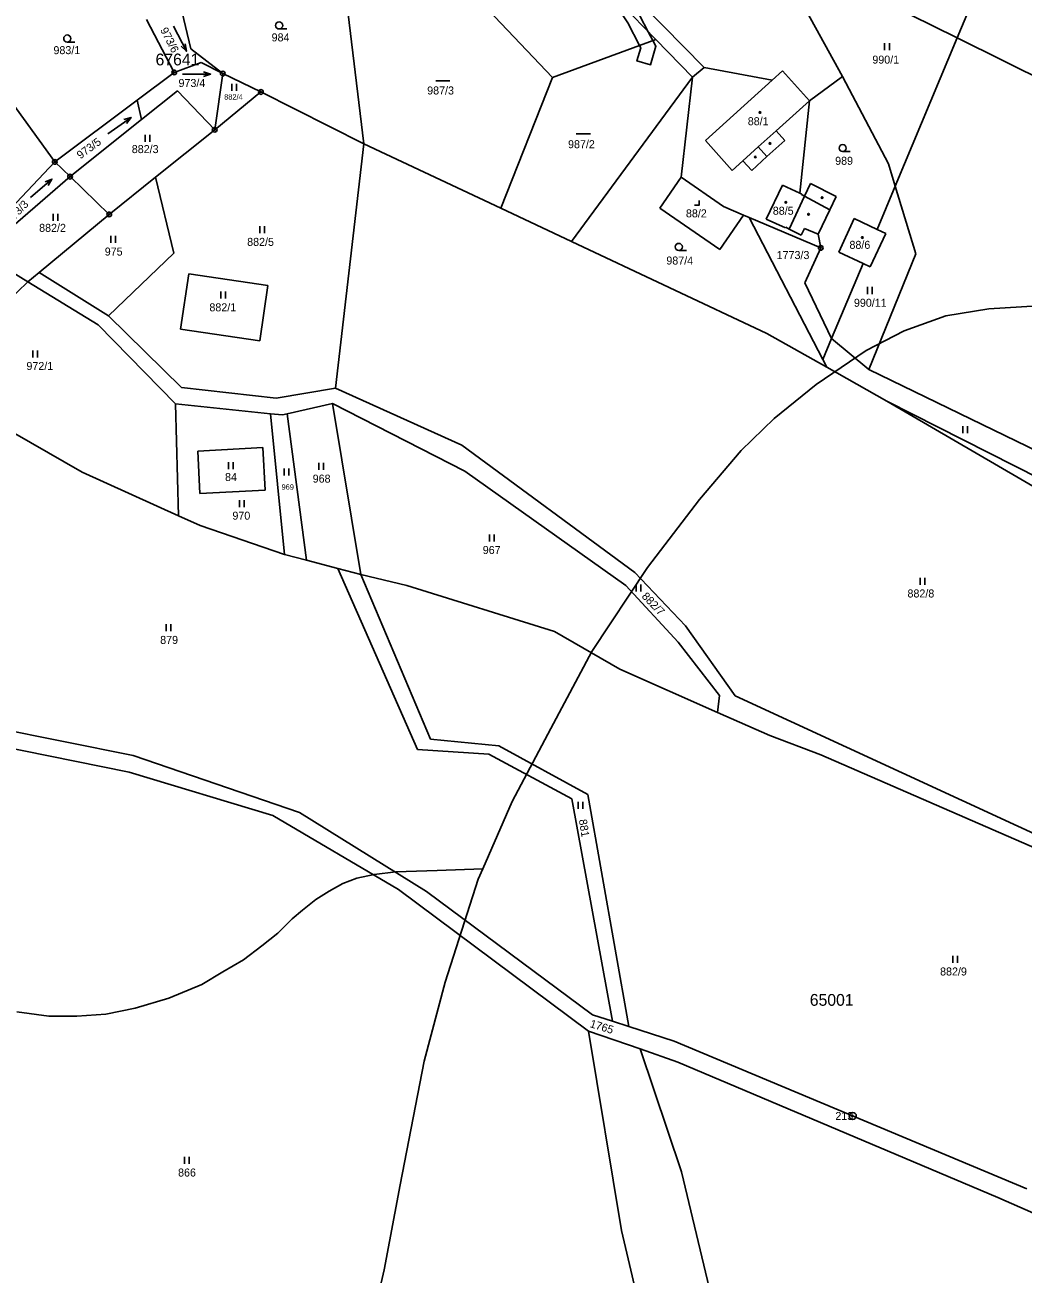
# Model space of a CAD drawing. Extents: x -546762 to -540209, y -1046851 to -1035694.
# Drawn here: x -543758.3 to -543546.4, y -1042089.6 to -1041824.4 of the extents above; entities that cross this region are included whole.
import ezdxf

# ---------------------------------------------------------------- set-up
doc = ezdxf.new("R2010")
doc.units = 0
for name, color, linetype in [('Vrstva 1', 7, 'Continuous'), ('Vrstva 17', 7, 'Continuous'), ('Vrstva 18', 7, 'Continuous'), ('Vrstva 19', 7, 'Continuous'), ('Vrstva 24', 7, 'Continuous'), ('Vrstva 25', 7, 'Continuous'), ('Vrstva 3', 7, 'Continuous'), ('Vrstva 30', 7, 'Continuous'), ('Vrstva 37', 7, 'Continuous'), ('Vrstva 4', 7, 'Continuous'), ('Vrstva 52', 7, 'Continuous'), ('Vrstva 53', 7, 'Continuous'), ('Vrstva 6', 7, 'Continuous')]:
    doc.layers.add(name, color=color, linetype=linetype)

msp = doc.modelspace()

# ---------------------------------------------------------------- linework, layer by layer
at = {"layer": 'Vrstva 1'}
for p, q in [((-543591.8, -1041840.51), (-543593.8, -1041860.12)), ((-543600.98, -1041865.61), (-543597.54, -1041858.4)), ((-543597.54, -1041858.4), (-543593.8, -1041860.12)), ((-543593.8, -1041860.12), (-543593.41, -1041860.3)), ((-543592.83, -1041860.75), (-543591.53, -1041858.08)), ((-543591.53, -1041858.08), (-543586.08, -1041860.84)), ((-543573.58, -1041858.66), (-543577.4, -1041867.8)), ((-543593.41, -1041860.3), (-543593.48, -1041860.43)), ((-543593.48, -1041860.43), (-543592.83, -1041860.75)), ((-543586.08, -1041860.84), (-543587.47, -1041863.62)), ((-543587.47, -1041863.62), (-543589.94, -1041868.84)), ((-543585.58, -1041872.61), (-543582.3, -1041865.5)), ((-543582.3, -1041865.5), (-543577.4, -1041867.8)), ((-543596.84, -1041867.49), (-543600.98, -1041865.61)), ((-543596.79, -1041867.34), (-543596.84, -1041867.49)), ((-543596.07, -1041867.76), (-543596.79, -1041867.34)), ((-543593.52, -1041869), (-543596.07, -1041867.76)), ((-543592.87, -1041867.6), (-543593.52, -1041869)), ((-543589.94, -1041868.84), (-543592.87, -1041867.6)), ((-543577.4, -1041867.8), (-543575.57, -1041868.66)), ((-543589.94, -1041868.84), (-543589.37, -1041871.75)), ((-543575.57, -1041868.66), (-543578.89, -1041875.73)), ((-543580.41, -1041875.02), (-543585.58, -1041872.61)), ((-543580.41, -1041875.02), (-543587.07, -1041890.98)), ((-543578.89, -1041875.73), (-543580.41, -1041875.02)), ((-543778.62, -1041899.03), (-543757.72, -1041878.92)), ((-543779.62, -1041900.19), (-543746.22, -1041919.33))]:
    msp.add_line(p, q, dxfattribs=at)
for points in [[(-543646.37, -1041835.52), (-543676.36, -1041803.9)], [(-543600.05, -1041807.52), (-543560.44, -1041827.16)], [(-543600.05, -1041807.52), (-543584.78, -1041835.32)], [(-543560.44, -1041827.16), (-543555.05, -1041814.24)], [(-543686.39, -1041849.61), (-543690.28, -1041817.33)], [(-543725.43, -1041819.98), (-543723.16, -1041829.44)], [(-543627.14, -1041820.18), (-543614.13, -1041833.46)], [(-543629.36, -1041822.39), (-543624.43, -1041827.46)], [(-543732.52, -1041823.21), (-543726.65, -1041834.47)], [(-543772.07, -1041825.84), (-543752.02, -1041853.48)], [(-543646.37, -1041835.52), (-543624.43, -1041827.46)], [(-543624.43, -1041827.46), (-543616.63, -1041835.5)], [(-543560.44, -1041827.16), (-543573.58, -1041858.66)], [(-543560.44, -1041827.16), (-543540.76, -1041836.92)], [(-543716.35, -1041834.71), (-543723.16, -1041829.44)], [(-543720.97, -1041832.36), (-543726.65, -1041834.47)], [(-543716.35, -1041834.71), (-543720.97, -1041832.36)], [(-543614.13, -1041833.46), (-543616.63, -1041835.5)], [(-543599.68, -1041836.12), (-543614.13, -1041833.46)], [(-543726.65, -1041834.47), (-543734.56, -1041840.4)], [(-543716.35, -1041834.71), (-543718.07, -1041846.65)], [(-543716.35, -1041834.71), (-543708.24, -1041838.63)], [(-543646.37, -1041835.52), (-543657.29, -1041863.31)], [(-543616.63, -1041835.5), (-543642.3, -1041870.36)], [(-543616.63, -1041835.5), (-543619.02, -1041856.75)], [(-543597.52, -1041834.17), (-543599.68, -1041836.12)], [(-543597.52, -1041834.17), (-543591.8, -1041840.51)], [(-543591.8, -1041840.51), (-543584.78, -1041835.32)], [(-543584.78, -1041835.32), (-543575.03, -1041853.9)], [(-543725.95, -1041838.37), (-543733.58, -1041844.47)], [(-543718.07, -1041846.65), (-543725.95, -1041838.37)], [(-543708.24, -1041838.63), (-543718.07, -1041846.65)], [(-543708.24, -1041838.63), (-543686.39, -1041849.61)], [(-543734.56, -1041840.4), (-543752.02, -1041853.48)], [(-543733.58, -1041844.47), (-543734.56, -1041840.4)], [(-543733.58, -1041844.47), (-543748.78, -1041856.61)], [(-543718.07, -1041846.65), (-543730.63, -1041856.73)], [(-543686.39, -1041849.61), (-543657.29, -1041863.31)], [(-543752.02, -1041853.48), (-543767.23, -1041869.52)], [(-543748.78, -1041856.61), (-543752.02, -1041853.48)], [(-543575.03, -1041853.9), (-543573.58, -1041858.66)], [(-543748.78, -1041856.61), (-543765.23, -1041870.77)], [(-543748.78, -1041856.61), (-543740.47, -1041864.62)], [(-543730.63, -1041856.73), (-543740.47, -1041864.62)], [(-543623.52, -1041863.28), (-543619.02, -1041856.75)], [(-543619.02, -1041856.75), (-543610.03, -1041862.95)], [(-543573.58, -1041858.66), (-543569.21, -1041873.02)], [(-543740.47, -1041864.62), (-543755.34, -1041876.95)], [(-543657.29, -1041863.31), (-543642.3, -1041870.36)], [(-543610.81, -1041872.05), (-543623.52, -1041863.28)], [(-543605.78, -1041864.76), (-543610.81, -1041872.05)], [(-543605.78, -1041864.76), (-543610.03, -1041862.95)], [(-543604.59, -1041865.27), (-543605.78, -1041864.76)], [(-543604.59, -1041865.27), (-543588.94, -1041895.47)], [(-543589.37, -1041871.75), (-543604.59, -1041865.27)], [(-543642.3, -1041870.36), (-543600.83, -1041889.88)], [(-543757.72, -1041878.92), (-543769.37, -1041871.77)], [(-543592.79, -1041879.16), (-543589.37, -1041871.75)], [(-543569.21, -1041873.02), (-543579.18, -1041897.54)], [(-543755.34, -1041876.95), (-543757.72, -1041878.92)], [(-543592.79, -1041879.16), (-543587.07, -1041890.98)], [(-543588.11, -1041897.08), (-543600.83, -1041889.88)], [(-543587.07, -1041890.98), (-543588.94, -1041895.47)], [(-543588.94, -1041895.47), (-543588.11, -1041897.08)], [(-543575.35, -1041904.3), (-543588.11, -1041897.08)], [(-543526.25, -1041923.26), (-543579.18, -1041897.54)], [(-543532.07, -1041926.25), (-543575.35, -1041904.3)], [(-543765.06, -1041973.55), (-543735.36, -1041979.55)], [(-543764.58, -1041977.32), (-543736.23, -1041983.05)], [(-543700.07, -1041991.61), (-543735.36, -1041979.55)], [(-543736.23, -1041983.05), (-543705.72, -1041992.28)], [(-543679.07, -1042007.97), (-543705.72, -1041992.28)], [(-543673.09, -1042008.39), (-543700.07, -1041991.61)], [(-543638.69, -1042038.04), (-543679.07, -1042007.97)], [(-543637.82, -1042034.58), (-543673.09, -1042008.39)], [(-543637.82, -1042034.58), (-543633.63, -1042035.94)], [(-543633.63, -1042035.94), (-543630.11, -1042037.08)], [(-543630.11, -1042037.08), (-543620.53, -1042040.17)], [(-543627.76, -1042041.84), (-543638.69, -1042038.04)], [(-543620.53, -1042040.17), (-543545.64, -1042071.53)], [(-543619.74, -1042044.63), (-543627.76, -1042041.84)], [(-543619.74, -1042044.63), (-543551.76, -1042073.37)], [(-543551.76, -1042073.37), (-543517.46, -1042088.49)]]:
    msp.add_lwpolyline(points, dxfattribs=at)
at = {"layer": 'Vrstva 24'}
for centre, radius in [((-543726.65, -1041834.47), 0.5), ((-543726.65, -1041834.47), 0.1), ((-543716.35, -1041834.71), 0.5), ((-543716.35, -1041834.71), 0.1), ((-543708.24, -1041838.63), 0.5), ((-543708.24, -1041838.63), 0.1), ((-543718.07, -1041846.65), 0.5), ((-543718.07, -1041846.65), 0.1), ((-543752.02, -1041853.48), 0.5), ((-543752.02, -1041853.48), 0.1), ((-543748.78, -1041856.61), 0.5), ((-543748.78, -1041856.61), 0.1), ((-543740.47, -1041864.62), 0.5), ((-543740.47, -1041864.62), 0.1), ((-543589.37, -1041871.75), 0.5), ((-543589.37, -1041871.75), 0.1), ((-543582.59, -1042056.07), 0.75), ((-543582.59, -1042056.07), 0.1)]:
    msp.add_circle(centre, radius, dxfattribs=at)
at = {"layer": 'Vrstva 25'}
for p, q in [((-543704.38, -1041825.25), (-543702.78, -1041825.25)), ((-543749.38, -1041828.03), (-543747.78, -1041828.03)), ((-543575.82, -1041829.73), (-543575.82, -1041828.23)), ((-543574.82, -1041829.73), (-543574.82, -1041828.23)), ((-543671.14, -1041836.28), (-543668.14, -1041836.28)), ((-543714.42, -1041838.4), (-543714.42, -1041836.9)), ((-543713.42, -1041838.4), (-543713.42, -1041836.9)), ((-543732.85, -1041849.22), (-543732.85, -1041847.72)), ((-543731.85, -1041849.22), (-543731.85, -1041847.72)), ((-543641.29, -1041847.51), (-543638.29, -1041847.51)), ((-543584.74, -1041851.29), (-543583.14, -1041851.29)), ((-543752.37, -1041865.98), (-543752.37, -1041864.48)), ((-543751.37, -1041865.98), (-543751.37, -1041864.48)), ((-543708.49, -1041868.61), (-543708.49, -1041867.11)), ((-543707.49, -1041868.61), (-543707.49, -1041867.11)), ((-543740.13, -1041870.67), (-543740.13, -1041869.17)), ((-543739.13, -1041870.67), (-543739.13, -1041869.17)), ((-543619.52, -1041872.27), (-543617.92, -1041872.27)), ((-543716.78, -1041882.51), (-543716.78, -1041881.01)), ((-543715.78, -1041882.51), (-543715.78, -1041881.01)), ((-543579.45, -1041881.54), (-543579.45, -1041880.04)), ((-543578.45, -1041881.54), (-543578.45, -1041880.04)), ((-543756.69, -1041895), (-543756.69, -1041893.5)), ((-543755.69, -1041895), (-543755.69, -1041893.5)), ((-543559.2, -1041911.09), (-543559.2, -1041909.59)), ((-543558.2, -1041911.09), (-543558.2, -1041909.59)), ((-543715.15, -1041918.71), (-543715.15, -1041917.21)), ((-543714.15, -1041918.71), (-543714.15, -1041917.21)), ((-543703.3, -1041920.08), (-543703.3, -1041918.58)), ((-543702.3, -1041920.08), (-543702.3, -1041918.58)), ((-543695.94, -1041918.88), (-543695.94, -1041917.38)), ((-543694.94, -1041918.88), (-543694.94, -1041917.38)), ((-543712.78, -1041926.81), (-543712.78, -1041925.31)), ((-543711.78, -1041926.81), (-543711.78, -1041925.31)), ((-543659.75, -1041934.11), (-543659.75, -1041932.61)), ((-543658.75, -1041934.11), (-543658.75, -1041932.61)), ((-543568.29, -1041943.27), (-543568.29, -1041941.77)), ((-543567.29, -1041943.27), (-543567.29, -1041941.77)), ((-543628.59, -1041944.71), (-543628.59, -1041943.21)), ((-543627.59, -1041944.71), (-543627.59, -1041943.21)), ((-543728.36, -1041953.13), (-543728.36, -1041951.63)), ((-543727.36, -1041953.13), (-543727.36, -1041951.63)), ((-543640.87, -1041990.84), (-543640.87, -1041989.34)), ((-543639.87, -1041990.84), (-543639.87, -1041989.34)), ((-543561.36, -1042023.54), (-543561.36, -1042022.04)), ((-543560.36, -1042023.54), (-543560.36, -1042022.04)), ((-543724.49, -1042066.23), (-543724.49, -1042064.73)), ((-543723.49, -1042066.23), (-543723.49, -1042064.73))]:
    msp.add_line(p, q, dxfattribs=at)
for points in [[(-543726.84, -1041824.67), (-543724.06, -1041829.99), (-543724.31, -1041828.43)], [(-543724.06, -1041829.99), (-543725.2, -1041828.89)], [(-543724.93, -1041834.84), (-543718.93, -1041834.84), (-543720.43, -1041834.34)], [(-543718.93, -1041834.84), (-543720.43, -1041835.34)], [(-543740.73, -1041847.52), (-543735.83, -1041844.04), (-543737.35, -1041844.5)], [(-543735.83, -1041844.04), (-543736.77, -1041845.32)], [(-543757.15, -1041861.06), (-543752.63, -1041857.12), (-543754.09, -1041857.73)], [(-543752.63, -1041857.12), (-543753.43, -1041858.48)], [(-543616.19, -1041862.66), (-543615.19, -1041862.66), (-543615.19, -1041861.66)]]:
    msp.add_lwpolyline(points, dxfattribs=at)
for centre, radius in [((-543704.38, -1041824.5), 0.75), ((-543749.38, -1041827.28), 0.75), ((-543602.28, -1041842.98), 0.175), ((-543600.15, -1041849.56), 0.175), ((-543603.28, -1041852.43), 0.175), ((-543584.74, -1041850.54), 0.75), ((-543596.8, -1041862.08), 0.175), ((-543589.1, -1041861.06), 0.175), ((-543591.97, -1041864.6), 0.175), ((-543619.52, -1041871.52), 0.75), ((-543580.56, -1041869.54), 0.175)]:
    msp.add_circle(centre, radius, dxfattribs=at)
at = {"layer": 'Vrstva 3'}
for points in [[(-543599.68, -1041836.12), (-543613.88, -1041848.93)], [(-543597.52, -1041834.17), (-543599.68, -1041836.12)], [(-543597.52, -1041834.17), (-543591.8, -1041840.51)], [(-543598.84, -1041846.86), (-543591.8, -1041840.51)], [(-543602.64, -1041850.28), (-543598.84, -1041846.86)], [(-543613.88, -1041848.93), (-543608.17, -1041855.27)], [(-543605.9, -1041853.22), (-543602.64, -1041850.28)], [(-543608.17, -1041855.27), (-543605.9, -1041853.22)], [(-543600.98, -1041865.61), (-543597.54, -1041858.4)], [(-543597.54, -1041858.4), (-543593.8, -1041860.12)], [(-543593.8, -1041860.12), (-543593.41, -1041860.3)], [(-543592.83, -1041860.75), (-543596.07, -1041867.76)], [(-543593.41, -1041860.3), (-543593.48, -1041860.43)], [(-543593.48, -1041860.43), (-543592.83, -1041860.75)], [(-543585.58, -1041872.61), (-543582.3, -1041865.5)], [(-543582.3, -1041865.5), (-543577.4, -1041867.8)], [(-543596.84, -1041867.49), (-543600.98, -1041865.61)], [(-543596.79, -1041867.34), (-543596.84, -1041867.49)], [(-543596.07, -1041867.76), (-543596.79, -1041867.34)], [(-543577.4, -1041867.8), (-543575.57, -1041868.66)], [(-543575.57, -1041868.66), (-543578.89, -1041875.73)], [(-543580.41, -1041875.02), (-543585.58, -1041872.61)], [(-543578.89, -1041875.73), (-543580.41, -1041875.02)]]:
    msp.add_lwpolyline(points, dxfattribs=at)
at = {"layer": 'Vrstva 30'}
msp.add_lwpolyline([(-543651.61, -1041783.39), (-543652.1, -1041782.58), (-543651.96, -1041782.45), (-543650.11, -1041780.77), (-543649.52, -1041781.05), (-543648.57, -1041782.61), (-543648.91, -1041787.08), (-543649.91, -1041788.52), (-543649.93, -1041789.36), (-543627.79, -1041822.44), (-543626, -1041825.84), (-543625.04, -1041827.68), (-543624.38, -1041828.93), (-543625.53, -1041832.86), (-543628.41, -1041832.02), (-543627.6, -1041829.25), (-543627.88, -1041828.73), (-543630.37, -1041823.98), (-543652.95, -1041790.24), (-543652.89, -1041787.54), (-543652.53, -1041787.03), (-543651.72, -1041785.86), (-543651.61, -1041783.39)], dxfattribs=at)
at = {"layer": 'Vrstva 37'}
for centre in [(-543602.28, -1041842.98), (-543596.8, -1041862.08), (-543580.56, -1041869.54)]:
    msp.add_circle(centre, 0.175, dxfattribs=at)
at = {"layer": 'Vrstva 4'}
for p, q in [((-543598.84, -1041846.86), (-543591.8, -1041840.51)), ((-543602.64, -1041850.28), (-543598.84, -1041846.86)), ((-543597.01, -1041848.92), (-543598.84, -1041846.86)), ((-543600.82, -1041852.33), (-543597.01, -1041848.92)), ((-543605.9, -1041853.22), (-543602.64, -1041850.28)), ((-543600.82, -1041852.33), (-543602.64, -1041850.28)), ((-543608.17, -1041855.27), (-543605.9, -1041853.22)), ((-543604.03, -1041855.28), (-543605.9, -1041853.22)), ((-543604.03, -1041855.28), (-543600.82, -1041852.33)), ((-543592.83, -1041860.75), (-543596.07, -1041867.76)), ((-543592.83, -1041860.75), (-543587.47, -1041863.62))]:
    msp.add_line(p, q, dxfattribs=at)
for points in [[(-543599.68, -1041836.12), (-543613.88, -1041848.93)], [(-543613.88, -1041848.93), (-543608.17, -1041855.27)]]:
    msp.add_lwpolyline(points, dxfattribs=at)
at = {"layer": 'Vrstva 52'}
for points in [[(-543661.16, -1042003.56), (-543654.93, -1041989.26), (-543646.67, -1041973.78), (-543637.98, -1041957.46), (-543626.17, -1041939.58), (-543615.15, -1041925.16), (-543606.25, -1041914.77), (-543599.26, -1041907.98), (-543590.36, -1041900.77), (-543579.76, -1041893.56), (-543571.71, -1041889.32), (-543562.81, -1041886.14), (-543553.69, -1041884.66), (-543543.31, -1041884.02), (-543533.35, -1041884.44)], [(-543760.04, -1042033.94), (-543753.26, -1042034.91), (-543747.32, -1042034.91), (-543741.15, -1042034.43), (-543734.97, -1042033.21), (-543727.83, -1042031.03), (-543720.8, -1042028.13), (-543716.32, -1042025.46), (-543711.96, -1042022.91), (-543708.03, -1042019.97), (-543704.64, -1042017.27), (-543701.6, -1042014.22), (-543699.45, -1042012.35), (-543696.61, -1042010.07), (-543693.78, -1042008.33), (-543690.87, -1042006.74), (-543687.89, -1042005.57), (-543684.23, -1042004.8), (-543679.59, -1042004.25), (-543670.8, -1042003.97), (-543661.16, -1042003.56)], [(-543661.16, -1042003.56), (-543662.14, -1042005.8), (-543669.13, -1042027.65), (-543673.58, -1042044.4), (-543678.67, -1042070.69), (-543682.06, -1042088.72), (-543687.78, -1042113.61)]]:
    msp.add_lwpolyline(points, dxfattribs=at)
at = {"layer": 'Vrstva 6'}
for points in [[(-543686.39, -1041849.61), (-543692.45, -1041901.55)], [(-543726.74, -1041872.88), (-543730.63, -1041856.73)], [(-543740.58, -1041886.17), (-543726.74, -1041872.88)], [(-543740.58, -1041886.17), (-543755.34, -1041876.95)], [(-543725.32, -1041888.98), (-543723.58, -1041877.26)], [(-543723.58, -1041877.26), (-543706.77, -1041879.75)], [(-543757.72, -1041878.92), (-543742.84, -1041888.05)], [(-543706.77, -1041879.75), (-543708.51, -1041891.47)], [(-543740.58, -1041886.17), (-543725.13, -1041901.41)], [(-543742.84, -1041888.05), (-543726.37, -1041904.83)], [(-543708.51, -1041891.47), (-543725.32, -1041888.98)], [(-543587.07, -1041890.98), (-543579.18, -1041897.54)], [(-543725.13, -1041901.41), (-543705.03, -1041903.63)], [(-543705.03, -1041903.63), (-543692.45, -1041901.55)], [(-543692.45, -1041901.55), (-543665.56, -1041913.63)], [(-543726.37, -1041904.83), (-543706.19, -1041906.95)], [(-543725.73, -1041928.63), (-543726.37, -1041904.83)], [(-543702.7, -1041906.98), (-543693.07, -1041904.8)], [(-543693.07, -1041904.8), (-543664.98, -1041919.18)], [(-543687.07, -1041941.11), (-543693.07, -1041904.8)], [(-543532.65, -1041929.12), (-543575.35, -1041904.3)], [(-543706.19, -1041906.95), (-543703.7, -1041907.21)], [(-543706.19, -1041906.95), (-543703.22, -1041936.84)], [(-543703.7, -1041907.21), (-543702.7, -1041906.98)], [(-543702.7, -1041906.98), (-543698.6, -1041938.06)], [(-543707.82, -1041914.14), (-543721.67, -1041914.88)], [(-543721.67, -1041914.88), (-543721.19, -1041923.91)], [(-543707.34, -1041923.17), (-543707.82, -1041914.14)], [(-543665.56, -1041913.63), (-543628.83, -1041940.66)], [(-543746.22, -1041919.33), (-543725.73, -1041928.63)], [(-543664.98, -1041919.18), (-543630.74, -1041943.44)], [(-543721.19, -1041923.91), (-543707.34, -1041923.17)], [(-543725.73, -1041928.63), (-543721.14, -1041930.72)], [(-543721.14, -1041930.72), (-543703.22, -1041936.84)], [(-543703.22, -1041936.84), (-543698.6, -1041938.06)], [(-543698.6, -1041938.06), (-543691.95, -1041939.82)], [(-543691.95, -1041939.82), (-543687.07, -1041941.11)], [(-543691.95, -1041939.82), (-543674.97, -1041978.22)], [(-543687.07, -1041941.11), (-543677.24, -1041943.44)], [(-543687.07, -1041941.11), (-543672.26, -1041976.05)], [(-543628.83, -1041940.66), (-543618.11, -1041951.98)], [(-543677.24, -1041943.44), (-543645.9, -1041953.22)], [(-543630.74, -1041943.44), (-543619.65, -1041955.46)], [(-543618.11, -1041951.98), (-543607.58, -1041966.86)], [(-543645.9, -1041953.22), (-543632.06, -1041961.16)], [(-543619.65, -1041955.46), (-543610.9, -1041966.76)], [(-543632.06, -1041961.16), (-543611.3, -1041970.38)], [(-543610.9, -1041966.76), (-543611.3, -1041970.38)], [(-543523.87, -1042005.44), (-543607.58, -1041966.86)], [(-543611.3, -1041970.38), (-543600.21, -1041975.31)], [(-543672.26, -1041976.05), (-543657.76, -1041977.5)], [(-543600.21, -1041975.31), (-543589.38, -1041979.37)], [(-543674.97, -1041978.22), (-543659.87, -1041979.21)], [(-543659.87, -1041979.21), (-543642.26, -1041988.72)], [(-543657.76, -1041977.5), (-543638.84, -1041987.79)], [(-543589.38, -1041979.37), (-543522.23, -1042008.65)], [(-543642.26, -1041988.72), (-543633.63, -1042035.94)], [(-543638.84, -1041987.79), (-543630.11, -1042037.08)], [(-543638.69, -1042038.04), (-543631.72, -1042080.38)], [(-543618.97, -1042067.95), (-543627.76, -1042041.84)], [(-543618.97, -1042067.95), (-543605.18, -1042125.62)], [(-543631.72, -1042080.38), (-543608.8, -1042177.65)]]:
    msp.add_lwpolyline(points, dxfattribs=at)

# ---------------------------------------------------------------- texts
at = {"layer": 'Vrstva 17'}
msp.add_text('213', height=1.7, dxfattribs=at).set_placement((-543586.28, -1042056.92))
at = {"layer": 'Vrstva 18'}
for s, rotation, p in [('973/6', 297.2522, (-543729.69, -1041825.45)), ('973/5', 36.3993, (-543746.57, -1041852.95)), ('973/3', 46.482, (-543761.37, -1041866.73)), ('882/7', 313.9553, (-543627.52, -1041945.85)), ('881', 279.1035, (-543640.75, -1041993.19)), ('1765', 342.8609, (-543638.53, -1042037.18))]:
    msp.add_text(s, height=1.7, rotation=rotation, dxfattribs=at).set_placement(p)
for s, height, p in [('984', 1.7, (-543705.98, -1041827.89)), ('983/1', 1.7, (-543752.3, -1041830.6)), ('990/1', 1.7, (-543578.43, -1041832.61)), ('973/4', 1.7, (-543725.75, -1041837.57)), ('987/3', 1.7, (-543672.95, -1041839.16)), ('882/4', 1.14, (-543716.05, -1041840.25)), ('987/2', 1.7, (-543643.04, -1041850.57)), ('882/3', 1.7, (-543735.67, -1041851.61)), ('989', 1.7, (-543586.33, -1041854.09)), ('882/2', 1.7, (-543755.34, -1041868.33)), ('882/5', 1.7, (-543711.17, -1041871.31)), ('975', 1.7, (-543741.41, -1041873.37)), ('987/4', 1.7, (-543622.17, -1041875.27)), ('1773/3', 1.7, (-543598.75, -1041874.11)), ('882/1', 1.7, (-543719.19, -1041885.21)), ('990/11', 1.7, (-543582.34, -1041884.24)), ('972/1', 1.7, (-543758.04, -1041897.67)), ('84', 1.7, (-543715.87, -1041921.24)), ('968', 1.7, (-543697.26, -1041921.58)), ('969', 1.14, (-543703.87, -1041923.09)), ('970', 1.7, (-543714.3, -1041929.45)), ('967', 1.7, (-543661.15, -1041936.74)), ('882/8', 1.7, (-543570.97, -1041945.97)), ('879', 1.7, (-543729.64, -1041955.83)), ('882/9', 1.7, (-543564.05, -1042026.24)), ('866', 1.7, (-543725.84, -1042068.93))]:
    msp.add_text(s, height=height, dxfattribs=at).set_placement(p)
at = {"layer": 'Vrstva 19'}
for s, p in [('88/1', (-543604.88, -1041845.69)), ('88/2', (-543618.01, -1041865.26)), ('88/5', (-543599.57, -1041864.7)), ('88/6', (-543583.29, -1041871.94))]:
    msp.add_text(s, height=1.7, dxfattribs=at).set_placement(p)
at = {"layer": 'Vrstva 53'}
for s, p in [('67641', (-543730.62, -1041832.98)), ('65001', (-543591.71, -1042032.67))]:
    msp.add_text(s, height=2.5, dxfattribs=at).set_placement(p)

doc.saveas('drawing.dxf')
